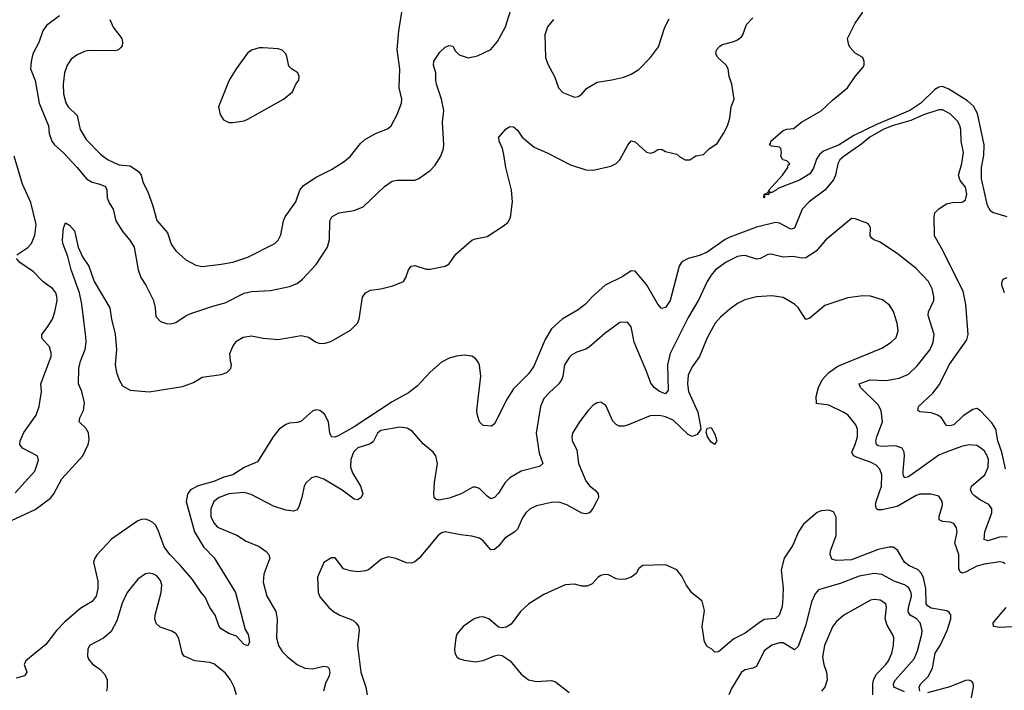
# Model space of a CAD drawing. Header units: inches. Extents: x 1834610 to 2027685, y 642842 to 774116.
# Tile 465 of 632: x 1933928 to 1939115, y 745034 to 748570. Entities that reach past the tile are written whole.
import ezdxf

# ---------------------------------------------------------------- set-up
doc = ezdxf.new("R2010")
doc.units = ezdxf.units.IN
doc.header["$MEASUREMENT"] = 0
doc.layers.add('B9734', color=7, linetype='Continuous')

msp = doc.modelspace()

# ---------------------------------------------------------------- linework, layer by layer
at = {"layer": 'B9734', "color": 5}
for points, elevation in [([(1934137.1, 748590), (1934070, 748539.8), (1934050, 748511.3), (1934029.3, 748450), (1933997.5, 748390), (1933987.8, 748350), (1933985.5, 748310), (1934008.6, 748248.6), (1934030.7, 748130), (1934079, 748010), (1934083.8, 747970), (1934097.8, 747930), (1934110.8, 747910), (1934157.6, 747870), (1934231, 747791), (1934280.7, 747730), (1934310, 747712.3), (1934350, 747703.2), (1934379.5, 747690), (1934387.8, 747670), (1934388.1, 747630), (1934400.5, 747600.5), (1934420.3, 747570), (1934434.9, 747510), (1934471.1, 747451.1), (1934507.5, 747407.5), (1934530.3, 747370), (1934551.6, 747250), (1934566.3, 747210), (1934592.3, 747170), (1934633.6, 747090), (1934642.3, 747050), (1934644.4, 747004.4), (1934670, 746979.1), (1934706.7, 746966.7), (1934730, 746967), (1934750, 746973.7), (1934805.1, 747010), (1934830, 747020.8), (1934950, 747061.5), (1935010, 747076.3), (1935110, 747128.6), (1935150, 747136.1), (1935250, 747142.4), (1935350, 747162.3), (1935390, 747178.7), (1935418, 747202), (1935490, 747279.3), (1935549.8, 747370), (1935560.3, 747410), (1935562.4, 747510), (1935572.3, 747530), (1935610, 747552), (1935690, 747564.2), (1935736.6, 747583.4), (1935850, 747690.3), (1935890, 747718.7), (1935916.3, 747723.7), (1936010, 747724.4), (1936030, 747733), (1936090, 747774), (1936116.6, 747803.4), (1936146.6, 747850), (1936160.7, 747890), (1936161.6, 747910), (1936155.3, 748030), (1936162.4, 748090), (1936150.7, 748150), (1936123.2, 748230), (1936119.4, 748250), (1936121.1, 748290), (1936108.3, 748330), (1936109.7, 748350.3), (1936141.1, 748398.9), (1936170, 748424.4), (1936190, 748434.4), (1936210, 748430.4), (1936223.6, 748403.6), (1936243.9, 748383.9), (1936290, 748368.7), (1936340.1, 748379.9), (1936410, 748413), (1936444.9, 748455.1), (1936487.3, 748532.7), (1936534.8, 748685.2)], 460), ([(1934402.3, 748570), (1934419.6, 748530), (1934465.7, 748470), (1934470.3, 748450), (1934468.5, 748431.5), (1934459.6, 748420.4), (1934448.9, 748411.1), (1934430, 748406.2), (1934290, 748406.6), (1934270, 748402.7), (1934230, 748384.4), (1934198.9, 748361.1), (1934177.3, 748330), (1934163.2, 748290), (1934156.8, 748230), (1934158.1, 748178.1), (1934170.8, 748130.8), (1934182.6, 748110), (1934230, 748063.7), (1934246.5, 747990), (1934277.3, 747937.3), (1934357.6, 747857.6), (1934394.6, 747830), (1934450, 747805), (1934510, 747799.4), (1934553.6, 747770), (1934568.3, 747750), (1934578.6, 747710), (1934602.9, 747662.9), (1934630, 747588), (1934650.2, 747510.2), (1934706.1, 747446.1), (1934726.1, 747386.1), (1934750, 747350.4), (1934803.5, 747303.5), (1934855.3, 747275.2), (1934890, 747268.9), (1934990, 747280.3), (1935050, 747291.7), (1935130, 747316.9), (1935272, 747390), (1935290, 747408), (1935303.9, 747436.1), (1935318.2, 747510), (1935326.2, 747530), (1935382.2, 747610), (1935403.2, 747670), (1935423.7, 747696.3), (1935490, 747739.1), (1935570, 747779.1), (1935637.7, 747822.3), (1935671.3, 747850), (1935722.8, 747917.2), (1935744.2, 747935.8), (1935802.9, 747970), (1935866.4, 747993.6), (1935884.4, 748010), (1935916, 748070), (1935938.9, 748130), (1935940.4, 748150), (1935927.8, 748210), (1935929.8, 748310), (1935917, 748410), (1935924.5, 748510), (1935945.5, 748630)], 480), ([(1933884, 745930), (1934010, 745986.4), (1934090, 746046.6), (1934108.1, 746070), (1934150, 746148.1), (1934259.8, 746270), (1934289, 746330), (1934294.2, 746354.2), (1934290.7, 746390.7), (1934275.5, 746415.6), (1934241.6, 746450), (1934244.7, 746470), (1934264.7, 746510), (1934269.8, 746550), (1934255.3, 746610), (1934238.5, 746650), (1934239.9, 746730), (1934247.5, 746770), (1934273.5, 746830), (1934278.6, 746870), (1934276.9, 746896.9), (1934254.9, 747070), (1934242.4, 747130), (1934199.3, 747250), (1934181.7, 747321.7), (1934155.8, 747390), (1934153.3, 747410), (1934159.5, 747470), (1934170, 747498), (1934190, 747486.8), (1934216.5, 747456.5), (1934236, 747370), (1934259, 747319), (1934292, 747270), (1934320.9, 747190), (1934402.6, 747050), (1934412, 746990), (1934431.5, 746911.5), (1934437.8, 746830), (1934431.6, 746750), (1934438, 746710), (1934451.1, 746670), (1934470, 746639.6), (1934510, 746616.9), (1934610, 746607), (1934785.1, 746634.9), (1934843.7, 746656.3), (1934890, 746684.6), (1934990, 746699.7), (1935018.4, 746710), (1935040.5, 746730), (1935044.2, 746750), (1935038, 746770), (1935035.8, 746810), (1935050, 746847.3), (1935070, 746875.3), (1935104.6, 746895.4), (1935150, 746902.3), (1935210.3, 746890.3), (1935290, 746883.2), (1935410, 746903.8), (1935450, 746895.8), (1935490, 746869), (1935510, 746863.1), (1935536.4, 746863.6), (1935566.7, 746873.3), (1935670, 746933), (1935707, 746970), (1935716.2, 746990), (1935734, 747106), (1935749.2, 747130), (1935776.6, 747143.4), (1935830, 747150.4), (1935892.9, 747167.1), (1935949.2, 747190), (1935962.9, 747210), (1935977, 747250), (1935990, 747270.7), (1936010, 747273.4), (1936070, 747254), (1936090, 747254), (1936170, 747270.6), (1936190, 747282.8), (1936226, 747334), (1936310, 747406.4), (1936330, 747414.9), (1936390, 747426.4), (1936477, 747483), (1936498.9, 747501.1), (1936513.1, 747526.9), (1936524.4, 747610), (1936518.3, 747670), (1936489.8, 747789.8), (1936478.8, 747858.8), (1936471, 747891), (1936453.6, 747930), (1936452, 747950), (1936490, 747994.8), (1936510, 748006.8), (1936530, 748004), (1936550, 747987.3), (1936575.8, 747950), (1936638, 747898), (1936707.5, 747867.5), (1936830, 747803.8), (1936910, 747777.3), (1936950, 747776), (1937042, 747798), (1937070, 747810.8), (1937090, 747831), (1937131.2, 747908.8), (1937150, 747930.5), (1937170, 747926), (1937230, 747870.6), (1937253.8, 747866.2), (1937269.4, 747870.6), (1937290, 747886), (1937310, 747886.8), (1937330, 747874.8), (1937390, 747861), (1937405.8, 747845.8), (1937434, 747830), (1937458, 747830), (1937490, 747851.3), (1937530, 747858), (1937562, 747890), (1937602.9, 747917.1), (1937635.1, 747970), (1937656, 748010), (1937669, 748050), (1937676, 748110), (1937692.7, 748150), (1937679.5, 748230), (1937665.1, 748270), (1937660.9, 748310), (1937649.4, 748330), (1937606.6, 748370), (1937595.1, 748390), (1937599.5, 748410), (1937616, 748430), (1937630, 748438.4), (1937690, 748454.9), (1937710, 748463.1), (1937730, 748479.5), (1937737.7, 748490), (1937756.2, 748543.8), (1937790, 748579.6)], 440), ([(1936739.3, 748570), (1936708.2, 748531.8), (1936695, 748490), (1936698.2, 748370), (1936710, 748335.8), (1936744.7, 748270), (1936766.7, 748210), (1936790, 748186.3), (1936850, 748161.6), (1936870, 748163.8), (1936890, 748177.3), (1936913.9, 748206.1), (1936970, 748240.4), (1937048.3, 748251.7), (1937110, 748267.4), (1937150, 748281.7), (1937190, 748306.3), (1937251.3, 748370), (1937293.1, 748426.9), (1937326.2, 748530), (1937350, 748574)], 460), ([(1939130, 747531.1), (1939053.7, 747553.7), (1939042.4, 747562.4), (1939026.7, 747590), (1938995.8, 747730), (1938995, 747790), (1939007, 747853), (1939009.1, 747910), (1938974.2, 748074.2), (1938953.1, 748113.1), (1938921.6, 748141.6), (1938823.3, 748203.3), (1938790, 748217.3), (1938770, 748213.5), (1938750, 748202.2), (1938676.1, 748130), (1938617.4, 748090), (1938442.1, 748017.9), (1938321.8, 747958.2), (1938245, 747910), (1938163.2, 747876.8), (1938141.6, 747858.4), (1938125.2, 747834.8), (1938110, 747786), (1938090, 747757.6), (1938035.9, 747724.1), (1937921.2, 747678.8), (1937913, 747670), (1937890, 747659.3), (1937880.7, 747659.3), (1937870, 747646.6), (1937851.6, 747648.4), (1937851.6, 747631.6), (1937848, 747630), (1937849.3, 747650), (1937865.2, 747654.8), (1937870, 747662), (1937878, 747662), (1937874, 747670), (1937946, 747750), (1937974, 747790), (1937976.4, 747803.6), (1937986, 747810), (1937970, 747826), (1937948, 747830), (1937938, 747850), (1937942, 747870), (1937938, 747890), (1937930, 747898), (1937890, 747902), (1937878, 747910), (1937884, 747916), (1937884.5, 747930), (1937950, 747984.9), (1937970, 747992.7), (1938004.2, 747995.8), (1938047.3, 748030), (1938150.9, 748089.1), (1938210, 748146), (1938289.6, 748210), (1938329.6, 748270.3), (1938370, 748318), (1938376, 748330), (1938377.2, 748350), (1938369, 748370), (1938330, 748394), (1938302.5, 748422.5), (1938295.5, 748435.5), (1938289.5, 748470.5), (1938329.4, 748550.6), (1938369, 748610)], 420), ([(1939122.3, 746202.3), (1939103, 746290), (1939081.8, 746350), (1939070.4, 746410), (1939050, 746444.8), (1938990, 746507.1), (1938970, 746520.5), (1938950, 746515.1), (1938898.9, 746481.1), (1938850, 746434.2), (1938827.6, 746427.6), (1938809.8, 746429.8), (1938783.6, 746470), (1938764.5, 746484.5), (1938730, 746496), (1938670, 746502.4), (1938659.5, 746510), (1938662.4, 746530), (1938738.8, 746601.2), (1938773.4, 746646.6), (1938825, 746750), (1938917.4, 746882.6), (1938924, 746910), (1938912.2, 747067.8), (1938898.2, 747138.2), (1938785, 747365), (1938747.2, 747430), (1938745.1, 747530), (1938750, 747550.7), (1938770, 747573), (1938810, 747599.1), (1938850, 747608), (1938885.8, 747605.8), (1938897.2, 747610), (1938910, 747620.7), (1938917.2, 747650), (1938910, 747686), (1938882, 747722), (1938873, 747750), (1938890.8, 747810.8), (1938901, 747870), (1938888.5, 747930), (1938886.6, 747990), (1938881.2, 748010), (1938870, 748032.4), (1938830, 748072.7), (1938790, 748094), (1938770, 748094.5), (1938690, 748067.3), (1938622.4, 748037.6), (1938523.9, 748010), (1938477.2, 747990), (1938406.6, 747950), (1938364.9, 747915.1), (1938270.8, 747850), (1938249.5, 747830), (1938238.5, 747810), (1938225.8, 747750), (1938214.6, 747725.4), (1938170, 747671.2), (1938087.3, 747610), (1938050.9, 747570), (1938010, 747471.1), (1937990, 747466), (1937930, 747496.3), (1937910, 747499.5), (1937810, 747475.4), (1937670, 747422.9), (1937644.6, 747410), (1937550, 747344.1), (1937510, 747326.9), (1937449, 747311), (1937423.5, 747296.5), (1937412.5, 747287.5), (1937402.9, 747270), (1937354, 747090), (1937330, 747052.4), (1937310, 747047.3), (1937290, 747069.6), (1937230, 747174), (1937170, 747243.6), (1937150, 747244.7), (1937104.6, 747215.4), (1937013.2, 747170), (1936945.5, 747110), (1936908.7, 747070), (1936870, 747039.1), (1936786.7, 746990), (1936730, 746939.7), (1936696.2, 746883.8), (1936637.3, 746742.7), (1936610, 746704.4), (1936530, 746623), (1936496.5, 746570), (1936430, 746439), (1936413.2, 746426.8), (1936369, 746430), (1936350, 746449), (1936337.7, 746490), (1936336.4, 746510), (1936356.8, 746690), (1936350, 746749), (1936343.6, 746763.6), (1936330, 746782.9), (1936310, 746795.1), (1936270, 746800.4), (1936230, 746796.5), (1936190, 746785.8), (1936150, 746764), (1936090, 746710.6), (1936022.8, 746637.2), (1935976.9, 746603.1), (1935890, 746554.4), (1935690, 746422.7), (1935610, 746377.1), (1935590, 746368.2), (1935570, 746369.6), (1935561.4, 746390), (1935554.7, 746450), (1935533.3, 746490), (1935510, 746508.9), (1935490, 746512.5), (1935472.2, 746507.8), (1935409.2, 746450.8), (1935390, 746445.1), (1935350, 746443.1), (1935330, 746435.9), (1935295, 746410), (1935262.5, 746370), (1935181.3, 746238.7), (1935110, 746208.7), (1935050, 746170.3), (1935002.9, 746157.1), (1934950, 746134.8), (1934867.9, 746112.1), (1934828.5, 746091.5), (1934811.1, 746068.9), (1934804.7, 746030), (1934848.9, 745870), (1934895.7, 745790), (1934951.7, 745731.8), (1934967, 745710), (1935064.7, 745550), (1935115.1, 745355.1), (1935132.3, 745327.7), (1935139.1, 745290), (1935130, 745268.7), (1935110, 745275.3), (1935070, 745319), (1935030, 745334), (1934990, 745358), (1934978, 745370), (1934958, 745430), (1934929.8, 745469.8), (1934905.4, 745525.4), (1934883.1, 745550), (1934837.7, 745617.7), (1934774.2, 745694.2), (1934718.5, 745750), (1934689.6, 745789.6), (1934657.7, 745877.7), (1934643.9, 745903.9), (1934630, 745918.4), (1934610, 745929.8), (1934590, 745936.1), (1934570, 745935.1), (1934550, 745927), (1934411.5, 745830), (1934336.5, 745750), (1934323.2, 745730), (1934317.6, 745710), (1934339.2, 745610), (1934339.4, 745570), (1934330, 745529.7), (1934310, 745502.4), (1934250, 745466.4), (1934165.5, 745394.5), (1934122.6, 745350), (1934065.4, 745274.6), (1933960.2, 745190), (1933952.3, 745170), (1933966.4, 745130), (1933954, 745110), (1933910, 745098.2)], 440), ([(1933913.5, 747330), (1933971.6, 747368.4), (1933989.8, 747390), (1934007.3, 747432.7), (1934014.4, 747490), (1933985.8, 747605.8), (1933942.3, 747702.3), (1933898.1, 747850)], 460), ([(1939130, 745842.7), (1939090, 745840.9), (1939030, 745822.4), (1939009.2, 745829.2), (1939012.7, 745870), (1939049.7, 745970), (1939049.7, 745990), (1939033.7, 746013.7), (1938990, 746035.9), (1938959, 746059), (1938946.8, 746070), (1938936.5, 746090), (1938942.8, 746110), (1939011.7, 746170), (1939029.3, 746210), (1939031.3, 746250), (1939025.2, 746270), (1939010, 746294.8), (1938990, 746312.9), (1938970, 746323.8), (1938927.7, 746327.7), (1938890, 746319.9), (1938808.8, 746290), (1938770, 746272.9), (1938610, 746160.2), (1938590, 746154.7), (1938582.6, 746170), (1938581.5, 746190), (1938589.8, 746270), (1938587.7, 746290), (1938577.4, 746310), (1938542.4, 746322.4), (1938470, 746318.7), (1938450, 746322.2), (1938441.1, 746330), (1938438.1, 746350), (1938442.9, 746370), (1938472.7, 746450), (1938465.8, 746510), (1938450, 746539), (1938358, 746630), (1938349.7, 746650), (1938409, 746670), (1938492.3, 746667.7), (1938560.9, 746679.1), (1938610, 746701.5), (1938656, 746744), (1938723.9, 746830), (1938741.1, 746870), (1938745.7, 746910), (1938714, 747010), (1938716.1, 747030), (1938743.2, 747090), (1938743.9, 747110), (1938734.5, 747150), (1938715, 747190), (1938650, 747257.3), (1938550, 747337.4), (1938458, 747398), (1938428.5, 747408.5), (1938417.4, 747417.4), (1938408, 747430), (1938409.6, 747470), (1938405.4, 747485.4), (1938395.8, 747495.8), (1938330, 747519.3), (1938310, 747521.2), (1938172.8, 747407.3), (1938124.4, 747350), (1938070, 747314.2), (1938050, 747311.7), (1938001, 747321), (1937950, 747318.4), (1937887.4, 747332.6), (1937870, 747330.9), (1937830, 747309.8), (1937810, 747307.6), (1937750, 747326.2), (1937730, 747325.3), (1937710, 747320.3), (1937650, 747291.9), (1937594, 747250), (1937570, 747223.5), (1937549.1, 747190), (1937505.5, 747094.5), (1937450, 746999.7), (1937355.1, 746810), (1937340.4, 746750), (1937343.9, 746616.1), (1937330, 746597.6), (1937298.4, 746610), (1937270, 746631.2), (1937252.9, 746652.9), (1937232.1, 746712.1), (1937164.4, 746870), (1937149.6, 746950), (1937130, 746975.1), (1937090, 746973.3), (1937010, 746914.5), (1936930, 746844.8), (1936910, 746832.9), (1936862.5, 746817.5), (1936837.4, 746802.6), (1936823.6, 746790), (1936798.6, 746750), (1936790.2, 746690), (1936782.2, 746670), (1936769.1, 746650), (1936716.9, 746603.1), (1936690, 746572.1), (1936671.1, 746530), (1936649.3, 746390), (1936664.7, 746284.7), (1936683.8, 746230), (1936666.3, 746213.7), (1936570, 746188.8), (1936510, 746154.5), (1936484.7, 746130), (1936450, 746072.8), (1936430, 746049.7), (1936410, 746044), (1936390, 746058), (1936350, 746098.7), (1936330, 746105.6), (1936314.6, 746105.4), (1936253.4, 746070), (1936190, 746046.9), (1936136.6, 746036.6), (1936121.1, 746041.1), (1936111.6, 746051.6), (1936109.7, 746069.7), (1936113.5, 746130), (1936129.5, 746229.5), (1936120.9, 746270), (1936106, 746290), (1936052.9, 746332.9), (1935998, 746398), (1935970, 746416.3), (1935930, 746422), (1935830, 746403.9), (1935813.1, 746390), (1935790, 746344.2), (1935770, 746331.5), (1935710, 746312.7), (1935686.8, 746290), (1935671.6, 746250), (1935670.8, 746210), (1935681, 746181), (1935724, 746110), (1935735.8, 746070), (1935727.3, 746050), (1935710, 746038.4), (1935690, 746042), (1935627.2, 746090), (1935530, 746148), (1935490, 746160.5), (1935465.1, 746154.9), (1935434.7, 746125.3), (1935426.7, 746110), (1935414.7, 746050), (1935399.1, 746000.9), (1935390, 745986.3), (1935370, 745979.2), (1935330, 745984.2), (1935265.2, 746005.2), (1935146.7, 746066.7), (1935110, 746076), (1935030, 746070.6), (1934978.7, 746050), (1934950.2, 746030), (1934934.2, 745990), (1934934.5, 745950), (1934950, 745916.5), (1934970, 745894), (1935071.4, 745851.4), (1935120.5, 745820.5), (1935190, 745791.7), (1935226.2, 745766.2), (1935240.3, 745750), (1935246, 745730), (1935214.2, 745645.8), (1935210, 745604.7), (1935230.1, 745530.1), (1935277.5, 745450), (1935283.5, 745410), (1935281.7, 745310), (1935291.1, 745270), (1935310, 745238.3), (1935338, 745210), (1935389.6, 745169.6), (1935430, 745150.2), (1935470, 745147.7), (1935530, 745160.8), (1935550, 745157), (1935556.5, 745150), (1935561.5, 745130), (1935559.1, 745110), (1935538.9, 745070), (1935527.8, 745030)], 460), ([(1933904.3, 746075.7), (1934008.4, 746190), (1934027.2, 746247.2), (1934023.6, 746263.6), (1934019.3, 746270), (1933943.5, 746310), (1933928.7, 746330), (1933930.7, 746350), (1933950, 746392.9), (1934014.6, 746485.4), (1934030.8, 746530), (1934042.2, 746610), (1934039.4, 746650), (1934094, 746794), (1934093.8, 746813.8), (1934085.4, 746845.4), (1934044, 746890), (1934043.9, 746910), (1934073.4, 746946.6), (1934100.2, 746990), (1934113.8, 747030), (1934124.6, 747090), (1934124.4, 747110), (1934117.8, 747130), (1934103.1, 747150), (1934050, 747188.7), (1933999.8, 747239.8), (1933928.4, 747290), (1933910.9, 747310)], 460), ([(1939116, 747130), (1939102.9, 747170), (1939103.7, 747190), (1939110, 747201), (1939129.6, 747210.4)], 420), ([(1939120.2, 745700.2), (1939110, 745707.4), (1939090, 745710.7), (1939010, 745699), (1938970, 745688.3), (1938910, 745656.3), (1938891, 745651), (1938880.3, 745660.3), (1938875.7, 745675.7), (1938875.3, 745750), (1938855.2, 745810), (1938866.2, 745870), (1938863.8, 745890), (1938850, 745913.7), (1938830, 745921.1), (1938790, 745923.4), (1938772.7, 745932.7), (1938771.3, 745950), (1938789.9, 746010), (1938788.2, 746030), (1938770, 746057.3), (1938728.3, 746068.3), (1938670, 746067.7), (1938650, 746060.5), (1938550, 746002.5), (1938470, 745985.2), (1938450, 745985.4), (1938441, 745990), (1938437, 746010), (1938440.9, 746030), (1938467.8, 746110), (1938469.9, 746170), (1938459.7, 746199.7), (1938440.1, 746220.1), (1938414.3, 746234.3), (1938340.8, 746260.8), (1938322.5, 746270), (1938317.6, 746277.6), (1938311.9, 746290), (1938330, 746330.3), (1938340.9, 746370), (1938341, 746410), (1938333.6, 746433.6), (1938290, 746486), (1938270, 746498.9), (1938190, 746537.8), (1938126.2, 746546.2), (1938123.5, 746583.5), (1938135.6, 746630), (1938155.4, 746670), (1938190, 746710.2), (1938237.3, 746742.7), (1938470, 746837.5), (1938519.1, 746870), (1938545.3, 746894.7), (1938555.9, 746930), (1938551.3, 746970), (1938530.6, 747030.6), (1938510, 747064.2), (1938473.5, 747093.5), (1938410, 747112.1), (1938370, 747113.7), (1938290, 747102.4), (1938170, 747063), (1938090, 746995.6), (1938070, 746988.3), (1938030, 747052.8), (1938009.9, 747069.8), (1937950, 747104.8), (1937890, 747113.8), (1937810, 747107.6), (1937748.2, 747091.8), (1937710, 747072.8), (1937670, 747044.1), (1937619.2, 747000.8), (1937592, 746970), (1937550, 746892.6), (1937510, 746794.3), (1937470, 746738.9), (1937450, 746696.2), (1937446.1, 746650), (1937452.1, 746610), (1937500, 746500), (1937514.9, 746425.1), (1937517.1, 746410), (1937496.9, 746383.1), (1937470, 746371.6), (1937450, 746382.9), (1937370, 746458.1), (1937330, 746476.6), (1937297.8, 746482.2), (1937250, 746480.3), (1937130, 746431.9), (1937110, 746426), (1937086.5, 746426.5), (1937070, 746434.7), (1937053.5, 746453.5), (1937016.2, 746536.2), (1936990, 746553.5), (1936970, 746549.7), (1936950, 746537.3), (1936922.8, 746510), (1936877.8, 746450), (1936840.9, 746390), (1936836, 746370), (1936838.7, 746350), (1936862.4, 746302.4), (1936872.3, 746230), (1936910, 746138.4), (1936930, 746111.6), (1936959.5, 746090), (1936976, 746070), (1936976.5, 746050), (1936967.4, 746030), (1936948.2, 745991.8), (1936930, 745969.7), (1936910, 745964), (1936890, 745968.4), (1936810, 746012.4), (1936770, 746025.7), (1936730, 746024), (1936650, 746006.6), (1936618, 745990), (1936594.4, 745970), (1936576.2, 745943.8), (1936550, 745884.4), (1936536.5, 745870), (1936483.8, 745836.2), (1936450, 745793.3), (1936430, 745776), (1936410, 745775.4), (1936370, 745822.6), (1936350, 745836.4), (1936310, 745847.4), (1936250, 745853.5), (1936170, 745868.9), (1936150, 745863.5), (1936130.8, 745849.2), (1936032.2, 745730), (1936010, 745711.8), (1935990, 745704.4), (1935965.8, 745705.8), (1935910, 745729.7), (1935870, 745738.4), (1935834.2, 745725.8), (1935764.7, 745670), (1935750, 745663.7), (1935710, 745659.3), (1935670, 745664), (1935634.6, 745674.6), (1935590, 745733.2), (1935570, 745732.7), (1935530, 745708), (1935496.3, 745630), (1935500.5, 745550), (1935510, 745526.8), (1935557.3, 745470), (1935580.7, 745450), (1935614.8, 745430), (1935683.1, 745403.1), (1935699.5, 745390), (1935712.2, 745372.2), (1935715.5, 745350), (1935706.8, 745270), (1935724.6, 745130), (1935752.3, 745050), (1935758.5, 745010)], 480), ([(1938670.7, 745030), (1938666.7, 745050), (1938672.8, 745067.2), (1938714, 745106), (1938736.6, 745150), (1938751.1, 745228.9), (1938776.6, 745270), (1938814, 745350), (1938832.7, 745410), (1938832.6, 745432.6), (1938824.8, 745444.8), (1938812.8, 745452.8), (1938730, 745466.4), (1938710, 745478.7), (1938703.8, 745490), (1938702.3, 745570), (1938690, 745626.9), (1938679.1, 745650), (1938660.8, 745670), (1938611.7, 745691.7), (1938590, 745709.8), (1938553.2, 745773.2), (1938530, 745788.1), (1938509, 745789), (1938450, 745775.9), (1938310, 745721.7), (1938230, 745718.3), (1938205.9, 745725.9), (1938197, 745750), (1938200.2, 745770), (1938229.2, 745850), (1938230, 745946), (1938215, 745975.1), (1938190, 745984.4), (1938150, 745979.8), (1938129.4, 745970.6), (1938058, 745910), (1938030.2, 745869.8), (1938000.6, 745799.4), (1937955.3, 745730), (1937939.5, 745670), (1937949.4, 745570), (1937946.7, 745493.3), (1937943.5, 745470), (1937929.3, 745430.7), (1937910, 745412.8), (1937850, 745407.2), (1937830, 745395.6), (1937750, 745335.4), (1937690, 745305.7), (1937610, 745237.6), (1937590, 745234.5), (1937574.5, 745250), (1937550, 745264.2), (1937536.4, 745290), (1937522.7, 745370), (1937535.6, 745455.6), (1937523.6, 745503.6), (1937468.3, 745548.3), (1937438.4, 745590), (1937416.4, 745636.4), (1937390, 745669.4), (1937330, 745695.1), (1937210, 745692), (1937190, 745676), (1937175.5, 745650), (1937161.6, 745638.4), (1937150, 745629.7), (1937120.2, 745619.8), (1937090, 745618), (1937070, 745622.3), (1937030, 745642), (1937010, 745644.7), (1936990, 745639.7), (1936975.5, 745630), (1936944.5, 745595.5), (1936917.8, 745582.2), (1936890, 745583.1), (1936850, 745594.2), (1936802, 745590), (1936690, 745538.7), (1936610, 745489.8), (1936566.7, 745450), (1936516.6, 745383.4), (1936490, 745366), (1936470, 745362.6), (1936450, 745366.3), (1936399.5, 745410), (1936370, 745421.1), (1936350, 745419.7), (1936322.8, 745410), (1936264.9, 745370), (1936230.7, 745330), (1936225.5, 745310), (1936218.4, 745250), (1936220.4, 745230), (1936230.4, 745210.3), (1936242.3, 745202.3), (1936270, 745192.4), (1936330, 745183.6), (1936370, 745191.7), (1936430, 745216.5), (1936450, 745220.3), (1936470, 745217.6), (1936512.4, 745190), (1936570, 745118.4), (1936607.7, 745090), (1936650, 745080.7), (1936730, 745086), (1936750, 745078.5), (1936822.3, 745022.3)], 520), ([(1935069.8, 745009.8), (1935058, 745050), (1935039.3, 745090), (1935010, 745125.7), (1934950, 745173.8), (1934930, 745180.8), (1934850, 745188.7), (1934793.9, 745213.9), (1934783.5, 745230), (1934766.3, 745306.3), (1934752, 745332), (1934730, 745346.2), (1934667.7, 745367.7), (1934646.3, 745386.3), (1934639.7, 745410), (1934642, 745430), (1934673.8, 745550), (1934677.2, 745590), (1934670, 745613.6), (1934650, 745638), (1934630, 745648.6), (1934610, 745651.1), (1934590, 745647.3), (1934550, 745619.7), (1934493.4, 745550), (1934467.3, 745492.7), (1934439.5, 745400.5), (1934410, 745344.2), (1934370, 745309.6), (1934296.3, 745270), (1934286.4, 745250), (1934285.5, 745214.5), (1934290, 745198.8), (1934313.4, 745170), (1934347.6, 745147.6), (1934376.7, 745116.7), (1934388.6, 745088.6), (1934388.9, 745050), (1934384.4, 745030)], 460), ([(1938590, 745025.7), (1938533.1, 745050), (1938531.1, 745070), (1938541.9, 745090), (1938640.4, 745199.6), (1938657.6, 745242.4), (1938680.5, 745330), (1938682.3, 745350), (1938672.2, 745390), (1938652.9, 745410), (1938619.4, 745430), (1938608.4, 745448.4), (1938609.9, 745470), (1938625.8, 745530), (1938623.8, 745550), (1938610, 745576.1), (1938590, 745589.3), (1938534.2, 745610), (1938470, 745643.7), (1938430, 745650.5), (1938350, 745635.6), (1938250, 745597.3), (1938136.9, 745563.1), (1938118.2, 745541.8), (1938099, 745501), (1938070, 745378.4), (1938030, 745265.7), (1938010, 745247.8), (1937950, 745283.4), (1937930, 745284.7), (1937890, 745272.6), (1937850, 745241.8), (1937810, 745159.8), (1937790, 745150.6), (1937750, 745142.2), (1937730.8, 745129.2), (1937677.3, 745042.7), (1937663.6, 745010)], 540), ([(1938421.9, 745010), (1938422, 745070), (1938427.9, 745092.1), (1938441.5, 745118.5), (1938491.3, 745170), (1938505, 745190), (1938522.7, 745230), (1938532.1, 745270), (1938532.4, 745310), (1938527.1, 745327.2), (1938497.9, 745377.9), (1938488, 745410), (1938493.8, 745470), (1938490.9, 745490), (1938461.2, 745510), (1938430, 745513.2), (1938410, 745509.8), (1938269.5, 745430.5), (1938230, 745394.8), (1938210.8, 745369.2), (1938167.8, 745270), (1938157.8, 745210), (1938165, 745170), (1938179.1, 745130), (1938182.8, 745090), (1938169.1, 745050), (1938151.4, 745028.6)], 560), ([(1939188, 745370), (1939090, 745365), (1939058.4, 745370), (1939056, 745390), (1939125.2, 745470)], 480), ([(1938930.4, 744930), (1938952.7, 745052.7), (1938951.8, 745071.8), (1938942.8, 745082.8), (1938930, 745087.2), (1938910, 745085.7), (1938827.3, 745052.7), (1938710, 745020.1)], 520)]:
    msp.add_lwpolyline(points, dxfattribs=dict(at, elevation=elevation))
for points, elevation in [([(1935210, 748421.2), (1935190, 748420.9), (1935150, 748409.4), (1935127.4, 748392.6), (1935068.4, 748310), (1935031.8, 748250), (1934975.8, 748110), (1934984.4, 748070), (1935002.3, 748042.3), (1935030, 748028), (1935050, 748028), (1935110, 748037.1), (1935130, 748046), (1935317.2, 748150), (1935366, 748190), (1935382.7, 748230), (1935398, 748250), (1935400.9, 748270), (1935392.7, 748290), (1935359, 748310), (1935345.1, 748325.1), (1935335.6, 748375.6), (1935329.2, 748390), (1935310, 748409.2), (1935290, 748416)], 520), ([(1937590, 746329.7), (1937570, 746342.4), (1937551.8, 746370), (1937544.4, 746395.6), (1937550, 746416), (1937570, 746418.8), (1937590, 746384), (1937601.3, 746350)], 480)]:
    msp.add_lwpolyline(points, close=True, dxfattribs=dict(at, elevation=elevation))

doc.saveas('drawing.dxf')
